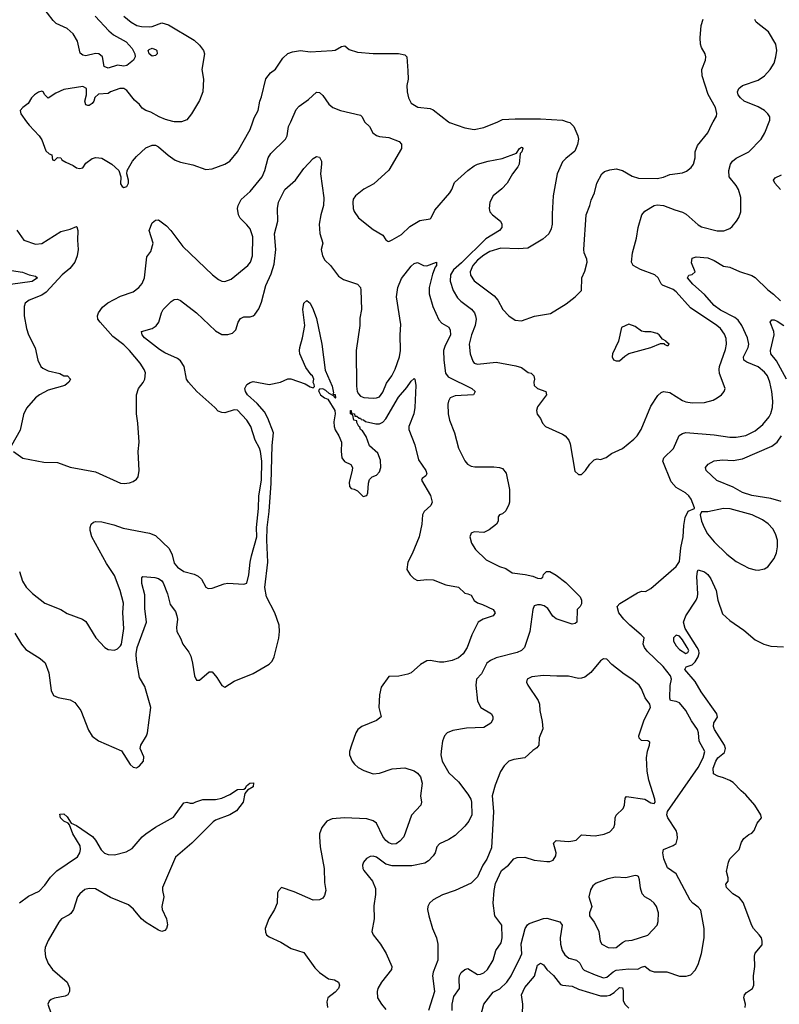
# Model space of a CAD drawing. Header units: inches. Extents: x 2001573 to 2220545, y 644482 to 846830.
# Tile 394 of 656: x 2073170 to 2077983, y 774410 to 780646. Entities that reach past the tile are written whole.
import ezdxf

# ---------------------------------------------------------------- set-up
doc = ezdxf.new("R2010")
doc.units = ezdxf.units.IN
doc.header["$MEASUREMENT"] = 0
doc.layers.add('C0777', color=7, linetype='Continuous')
doc.layers.add('C0778', color=7, linetype='Continuous')

msp = doc.modelspace()

# ---------------------------------------------------------------- linework, layer by layer
at = {"layer": 'C0777', "color": 5}
for points, elevation in [([(2073131.3, 777910), (2073190, 777868), (2073323.6, 777843.6), (2073410, 777841.6), (2073490, 777812.4), (2073650, 777782.3), (2073810, 777710.4), (2073831.6, 777708.4), (2073866.8, 777713.2), (2073890, 777720.7), (2073910, 777734.8), (2073920.9, 777750), (2073927.3, 777790), (2073920.5, 777910), (2073926.6, 777970), (2073919.7, 778090), (2073910.9, 778150), (2073909.7, 778270), (2073923.6, 778310), (2073952.1, 778347.9), (2073962.4, 778370), (2073967.8, 778410), (2073959.7, 778430), (2073932.6, 778470), (2073866, 778550), (2073830, 778586), (2073759.4, 778639.4), (2073680.4, 778730), (2073665.7, 778750), (2073663.1, 778770), (2073669.8, 778790), (2073695.2, 778824.8), (2073727.9, 778852.1), (2073810, 778894.5), (2073890, 778922), (2073925.1, 778950), (2073945.5, 778974.5), (2073960.4, 779010), (2073975.5, 779144.5), (2074001.5, 779178.5), (2074015.1, 779230), (2073990.9, 779310), (2074010, 779359.3), (2074030, 779376.3), (2074050, 779378.8), (2074100, 779340), (2074128.5, 779310), (2074204.9, 779210), (2074392.7, 779030), (2074430, 779000.3), (2074450, 778990.4), (2074470, 778988.5), (2074510, 779002.4), (2074616.2, 779090), (2074632.8, 779110), (2074645.4, 779150), (2074646.4, 779270), (2074630, 779320.7), (2074610, 779347.6), (2074567.9, 779387.9), (2074555.8, 779410), (2074549.7, 779450), (2074554, 779470), (2074572.9, 779507.1), (2074630, 779557.4), (2074706.6, 779650), (2074723.2, 779690), (2074744.4, 779770), (2074760.5, 779799.5), (2074853.7, 779890), (2074865.1, 779910), (2074874.2, 779970), (2074887.8, 780000)], 460), ([(2073214.2, 780000), (2073230, 779978), (2073294, 779910), (2073310, 779884), (2073336.3, 779816.3), (2073356, 779796), (2073374, 779790), (2073378, 779758), (2073390, 779754), (2073410, 779774), (2073430, 779772), (2073438, 779758), (2073463, 779743), (2073510, 779721.6), (2073530, 779706.7), (2073550, 779703.1), (2073570, 779708.4), (2073590, 779736.4), (2073630, 779766.7), (2073652.1, 779772.1), (2073690, 779768.4), (2073754.8, 779730), (2073798.8, 779690), (2073810.9, 779650.9), (2073810, 779606), (2073819.1, 779590), (2073830, 779583.1), (2073850, 779588.7), (2073860.5, 779610), (2073860.5, 779630), (2073848.7, 779670), (2073851.8, 779690), (2073885.4, 779750), (2073910, 779778.9), (2073970, 779834), (2074009.7, 779850.3), (2074030, 779850.4), (2074050, 779841.6), (2074110, 779788.2), (2074156.2, 779756.2), (2074190, 779743.1), (2074267.3, 779727.3), (2074350, 779698), (2074390, 779701.6), (2074470, 779731.8), (2074500.7, 779750), (2074551.2, 779810), (2074629.8, 779950.2), (2074646.5, 780000)], 480), ([(2074195.3, 780000), (2074190, 779998.2), (2074149.9, 780000)], 480), ([(2075354.8, 780000), (2075356.5, 779996.5), (2075387.3, 779970), (2075407.3, 779930), (2075430, 779913), (2075450, 779906.7), (2075510, 779900.5), (2075574, 779874), (2075590, 779858), (2075590.3, 779830), (2075510, 779693), (2075413.9, 779606.1), (2075350, 779571.7), (2075298, 779530), (2075284, 779510), (2075280.9, 779490), (2075283.7, 779450), (2075290, 779431), (2075317.6, 779390), (2075410, 779318), (2075470, 779281), (2075490, 779252), (2075503.6, 779243.6), (2075510, 779242), (2075530, 779250.8), (2075590, 779285.5), (2075643, 779337), (2075706.3, 779373.7), (2075770, 779385.1), (2075776.8, 779390), (2075799.9, 779440.1), (2075895.4, 779550), (2075908.1, 779570), (2075925.3, 779614.7), (2076010, 779691.1), (2076050, 779720.8), (2076070, 779731.3), (2076139, 779750), (2076227.5, 779767.5), (2076318.9, 779801.1), (2076337.2, 779830), (2076350, 779839.1), (2076355.6, 779835.6), (2076359.1, 779830), (2076352.7, 779810), (2076342, 779798), (2076335.2, 779730), (2076326.1, 779713.9), (2076291.6, 779670), (2076259.5, 779610), (2076225.1, 779574.9), (2076170.3, 779530), (2076148, 779490), (2076144, 779450), (2076149, 779430), (2076165.3, 779410), (2076216.4, 779370), (2076225.7, 779350), (2076224.6, 779330), (2076210.3, 779310), (2076122.6, 779257.4), (2075970, 779106.5), (2075918.6, 779061.4), (2075899.2, 779030), (2075898, 778990), (2075916, 778930), (2075944.8, 778884.8), (2075964.2, 778864.2), (2076033.2, 778813.2), (2076050.9, 778790), (2076058.3, 778770), (2076062, 778750), (2076057.1, 778710), (2076033.2, 778650), (2076018.3, 778590), (2076024.6, 778530), (2076042.2, 778482.2), (2076050.3, 778470.3), (2076070, 778463.1), (2076190, 778477.1), (2076314.2, 778454.2), (2076350, 778442.4), (2076392.1, 778412.1), (2076410, 778407.3), (2076427.3, 778390), (2076432, 778370), (2076426.8, 778350), (2076430.6, 778330), (2076450.3, 778310.3), (2076502.8, 778290), (2076507.3, 778270), (2076450, 778193.2), (2076444.4, 778170), (2076448.5, 778148.5), (2076470, 778121), (2076483, 778090), (2076502, 778070), (2076610, 778021.6), (2076627.3, 778010), (2076650, 777982.8), (2076658.9, 777958.9), (2076687.4, 777787.4), (2076710, 777764.7), (2076730, 777764.7), (2076755.3, 777790), (2076782, 777830), (2076810, 777858), (2076830, 777864.7), (2076850, 777861), (2076886.3, 777873.7), (2076920.7, 777899.3), (2076989.6, 777930.4), (2077062, 777990), (2077082, 778010), (2077107.6, 778050), (2077170, 778198.4), (2077213.9, 778266.1), (2077235.1, 778284.9), (2077250, 778291.3), (2077290, 778285.2), (2077370, 778235), (2077390, 778225.8), (2077430, 778218.4), (2077510, 778221.5), (2077563.3, 778236.7), (2077589.3, 778250), (2077616, 778270), (2077633.2, 778290), (2077639.3, 778310), (2077604.6, 778404.6), (2077601.2, 778430), (2077604.1, 778450), (2077642.5, 778557.5), (2077649.3, 778590), (2077646.3, 778626.3), (2077634.8, 778654.8), (2077610.7, 778690), (2077586.5, 778710), (2077420.3, 778820.3), (2077330, 778921.9), (2077310, 778936.5), (2077243.6, 778963.6), (2077233.6, 778973.6), (2077215.8, 779010), (2077194.3, 779030), (2077104, 779064), (2077057.2, 779090), (2077047, 779110), (2077052.8, 779170), (2077078.4, 779261.6), (2077089.7, 779330), (2077111.5, 779410), (2077130, 779434), (2077190.9, 779469.1), (2077210, 779473.4), (2077250, 779469.2), (2077320.6, 779440.6), (2077370, 779426.2), (2077393.9, 779413.9), (2077470, 779347.1), (2077490, 779334.7), (2077590, 779309.2), (2077630.9, 779309.1), (2077670, 779323.8), (2077684.7, 779335.3), (2077712, 779370), (2077726.9, 779393.1), (2077738.9, 779430), (2077738.9, 779518.9), (2077725.1, 779570), (2077710, 779596), (2077666.3, 779650), (2077664, 779690), (2077674, 779730), (2077686.6, 779750), (2077710.7, 779769.3), (2077790.9, 779809.1), (2077867.6, 779890), (2077891.6, 779930), (2077918.2, 780000)], 460), ([(2075886.3, 780000), (2075894, 779994), (2075990, 779961.5), (2076050, 779950.3), (2076110, 779962.3), (2076199.1, 780000)], 480), ([(2076639.3, 780000), (2076655.2, 779995.2), (2076680.9, 779970), (2076707.2, 779910), (2076710.3, 779890), (2076704.5, 779855.5), (2076686.7, 779813.3), (2076630, 779767.8), (2076610, 779745.1), (2076576.5, 779670), (2076550.3, 779530), (2076543.1, 779416.9), (2076544.4, 779350), (2076538, 779322), (2076522, 779290), (2076485.1, 779254.9), (2076390, 779198.7), (2076330, 779194.3), (2076218.3, 779198.3), (2076150, 779177), (2076110, 779154.6), (2076070, 779123.4), (2076042, 779090), (2076025.1, 779050), (2076027.3, 779027.3), (2076050, 778992.3), (2076177.4, 778897.4), (2076199.6, 778870), (2076230.5, 778810), (2076270, 778770.5), (2076310, 778743.8), (2076350, 778737.6), (2076432.9, 778767.1), (2076534.3, 778785.7), (2076633.1, 778846.9), (2076689, 778890), (2076729.1, 778930.9), (2076731.2, 779010), (2076750, 779053.4), (2076764.8, 779110), (2076764.2, 779130), (2076747.3, 779170), (2076745.6, 779190), (2076759.5, 779410), (2076782.7, 779470), (2076790, 779502), (2076812.7, 779550), (2076826.6, 779610), (2076859.3, 779670), (2076876.2, 779683.8), (2076910, 779694.9), (2076950, 779701.3), (2076990, 779690.3), (2077050, 779655.5), (2077090, 779641.2), (2077210, 779639.1), (2077250, 779649.1), (2077290, 779666.3), (2077370, 779676.1), (2077394.3, 779685.7), (2077424.7, 779710), (2077438.5, 779730), (2077450.8, 779770), (2077451, 779810), (2077465.4, 779850), (2077530.7, 779929.3), (2077555.5, 779984.5), (2077564.7, 780000)], 480), ([(2073170, 777150.8), (2073188.9, 777090), (2073211.8, 777051.8), (2073251.5, 777011.5), (2073330, 776950.3), (2073430, 776910.3), (2073470, 776884.9), (2073568.5, 776848.5), (2073590, 776833.4), (2073653.4, 776730), (2073710.4, 776670.4), (2073730, 776657.3), (2073770, 776653), (2073790, 776661.6), (2073810, 776679.3), (2073815.1, 776690), (2073830.8, 776790), (2073824, 776890), (2073826.9, 776950), (2073807.4, 777030), (2073770, 777125.6), (2073721.1, 777201.1), (2073628, 777370), (2073617.8, 777410), (2073617.6, 777430), (2073623.5, 777450), (2073637.3, 777462.7), (2073652.3, 777467.7), (2073690, 777464.7), (2073767.5, 777447.5), (2073825.3, 777425.3), (2073992.9, 777392.9), (2074030, 777378.3), (2074116.7, 777296.7), (2074136.7, 777256.7), (2074150, 777204), (2074170, 777177.5), (2074210, 777151.1), (2074274.7, 777134.7), (2074301.7, 777121.7), (2074321.5, 777101.5), (2074350, 777050.8), (2074364.1, 777044.1), (2074390, 777044.9), (2074466.8, 777073.2), (2074490, 777077.3), (2074590, 777070.8), (2074610, 777078), (2074622.4, 777130), (2074629.7, 777210), (2074638.2, 777250), (2074673.2, 777370), (2074671.6, 777430), (2074683, 777550), (2074685.2, 777630), (2074703.2, 777730), (2074703.6, 777850), (2074695.9, 777910), (2074690, 777931.1), (2074662.7, 777982.7), (2074634.8, 778070), (2074609.8, 778110), (2074550, 778173.3), (2074530, 778175.4), (2074470, 778156.5), (2074450, 778157.2), (2074426.9, 778166.9), (2074407.4, 778190), (2074291.9, 778290), (2074239, 778350), (2074226.4, 778370), (2074211.3, 778450), (2074190, 778484.2), (2074170, 778499), (2074090, 778535.4), (2074056.8, 778556.8), (2073961.2, 778630), (2073945.6, 778650), (2073941.6, 778670), (2074009.8, 778690.2), (2074034, 778706), (2074051.1, 778730), (2074068.3, 778790), (2074078.7, 778810), (2074130, 778862), (2074150, 778874), (2074170, 778875.5), (2074190, 778868.4), (2074290, 778789.2), (2074410, 778674.9), (2074450, 778652.4), (2074488.7, 778651.3), (2074519, 778661), (2074539.1, 778680.9), (2074555.1, 778730), (2074570, 778754), (2074590, 778764.4), (2074630, 778764.9), (2074649.8, 778770.2), (2074660.9, 778779.1), (2074684.6, 778815.4), (2074702.7, 778857.3), (2074730, 778961.6), (2074763.4, 779036.6), (2074782.3, 779097.7), (2074792.7, 779190), (2074785.7, 779290), (2074805.1, 779370), (2074804.4, 779450), (2074810, 779490.8), (2074850, 779570.4), (2074917.6, 779630), (2074970, 779703.1), (2075030, 779766.4), (2075050, 779779.5), (2075070, 779774.4), (2075081.5, 779750), (2075083.2, 779730), (2075076.1, 779670), (2075097.3, 779517.3), (2075095, 779470), (2075078.3, 779410), (2075068.6, 779350), (2075072.4, 779292.4), (2075090.4, 779230), (2075080.6, 779190), (2075087.8, 779150), (2075103.5, 779123.5), (2075138.6, 779090), (2075190, 779022.2), (2075221.2, 779001.2), (2075310.6, 778970.6), (2075329.1, 778950), (2075332.5, 778932.5), (2075335.5, 778810), (2075324.4, 778755.6), (2075325, 778710), (2075302.6, 778550), (2075304.2, 778324.2), (2075309.3, 778290), (2075316, 778276), (2075330, 778261.8), (2075350, 778253.6), (2075410, 778249.2), (2075430, 778250.2), (2075450, 778258), (2075470, 778287), (2075495.2, 778344.8), (2075529, 778390), (2075550, 778432.4), (2075577, 778510), (2075583.9, 778550), (2075580.9, 778650), (2075584.7, 778715.3), (2075557.1, 778890), (2075565.6, 778950), (2075590, 779007.6), (2075650, 779084.9), (2075670, 779102.3), (2075690, 779108.9), (2075728.1, 779088.1), (2075750, 779087.2), (2075810.3, 779110.3), (2075811.7, 779090), (2075802.2, 779077.8), (2075786, 779034), (2075764.8, 778950), (2075764.7, 778910), (2075786.8, 778830), (2075824.9, 778744.9), (2075844.1, 778724.1), (2075890, 778698.9), (2075898.7, 778678.7), (2075899, 778650), (2075863.7, 778576.3), (2075856.1, 778550), (2075856.8, 778490), (2075867.7, 778407.7), (2075884.2, 778384.2), (2076034, 778310), (2076055.3, 778290), (2076046, 778270), (2075930, 778264.1), (2075898.6, 778250), (2075886.2, 778230), (2075883, 778210), (2075885.2, 778150), (2075893, 778110), (2075924.6, 778030), (2075951.3, 777931.3), (2075991.6, 777851.6), (2076008, 777830), (2076030, 777818.4), (2076053.5, 777813.5), (2076173.5, 777813.5), (2076210, 777810.3), (2076230, 777803.1), (2076253.3, 777773.3), (2076273.5, 777670), (2076273.7, 777590), (2076270, 777575.3), (2076250, 777535.3), (2076230, 777515.3), (2076211, 777509), (2076202.8, 777497.2), (2076201, 777470), (2076191, 777450), (2076145.5, 777414.5), (2076110, 777398), (2076050, 777401.6), (2076030, 777394.5), (2076022.4, 777370), (2076033, 777330), (2076057.3, 777290), (2076125.5, 777225.5), (2076210, 777181.8), (2076250.2, 777170.2), (2076290, 777142.9), (2076372.6, 777132.6), (2076421.2, 777121.2), (2076451.7, 777108.3), (2076472.7, 777107.3), (2076484, 777116), (2076490, 777132), (2076508, 777150), (2076530, 777150.4), (2076570, 777128), (2076630, 777080.3), (2076720.7, 776990), (2076730.8, 776970), (2076730, 776946), (2076722, 776930), (2076702, 776910), (2076701, 776830), (2076690, 776821.2), (2076670, 776817), (2076570, 776851.8), (2076548.5, 776868.5), (2076517, 776917), (2076493.9, 776933.9), (2076470, 776940.3), (2076450, 776939.8), (2076430, 776933), (2076422.3, 776910), (2076403.2, 776770), (2076369.2, 776670), (2076349, 776650), (2076322.7, 776637.3), (2076190, 776604.5), (2076152.2, 776587.8), (2076130.2, 776569.8), (2076096.2, 776503.8), (2076065.3, 776470), (2076059.5, 776430), (2076070.4, 776330), (2076092.4, 776290), (2076158.7, 776250), (2076168.8, 776230), (2076167, 776213), (2076155.5, 776190), (2076110, 776163.9), (2076000.6, 776159.4), (2075915.3, 776144.7), (2075879.3, 776130), (2075862.4, 776110), (2075850, 776075.3), (2075842, 776030), (2075839.5, 775990), (2075847.2, 775950), (2075890, 775876.4), (2075950, 775819), (2076010, 775741.5), (2076028.4, 775710), (2076033.6, 775690), (2076033.9, 775610), (2076015, 775570), (2075990, 775537.7), (2075930, 775478.3), (2075890, 775452.6), (2075830, 775425.6), (2075813.8, 775406.2), (2075802.3, 775370), (2075790, 775349.6), (2075761.2, 775318.8), (2075736.7, 775303.3), (2075654.2, 775285.8), (2075530, 775286), (2075490, 775298.2), (2075430, 775340.8), (2075410, 775347.7), (2075390, 775346.6), (2075366.7, 775333.3), (2075349.1, 775310), (2075343.2, 775290), (2075344, 775270), (2075350, 775256.3), (2075406, 775190), (2075424.1, 775144.1), (2075424.4, 775104.4), (2075413, 775033), (2075415.3, 774950), (2075401.6, 774870), (2075408.9, 774848.9), (2075455.5, 774790), (2075491.6, 774731.6), (2075528.4, 774650), (2075526, 774630), (2075462.6, 774550), (2075438.7, 774510), (2075434.9, 774490), (2075438, 774450), (2075462, 774410), (2075490, 774376.5)], 440), ([(2077991, 779570), (2077953.7, 779610), (2077945.8, 779630), (2077956.6, 779643.4), (2077996.3, 779663.7)], 440), ([(2073152.1, 779312.1), (2073196, 779250), (2073270, 779224.2), (2073310, 779228.2), (2073430, 779304.7), (2073490, 779318.7), (2073530, 779335.5), (2073533.1, 779333.1), (2073539.6, 779310), (2073535.9, 779250), (2073540.7, 779190), (2073535.2, 779150), (2073519.2, 779110), (2073487.1, 779070), (2073439.7, 779030), (2073338.8, 778921.2), (2073310, 778902), (2073230.4, 778870), (2073205.3, 778850), (2073198, 778830), (2073199.5, 778770), (2073214, 778690), (2073226.7, 778650), (2073267.5, 778567.5), (2073286, 778490), (2073304.9, 778450), (2073317.8, 778437.8), (2073350, 778421.1), (2073424, 778404), (2073450, 778391), (2073474, 778390), (2073491.3, 778370), (2073482, 778350), (2073456, 778330), (2073350, 778298.7), (2073294.9, 778270), (2073270.4, 778250), (2073213.9, 778186.1), (2073195.4, 778144.6), (2073173.3, 778046.7), (2073118, 777950)], 460), ([(2076080.2, 774290), (2076110.8, 774410), (2076170, 774487.4), (2076212.1, 774507.9), (2076257.2, 774550), (2076283.4, 774590), (2076344.2, 774710), (2076351.4, 774730), (2076346.7, 774793.3), (2076372.2, 774890), (2076386.9, 774913.1), (2076397.9, 774922.1), (2076490, 774953.2), (2076510, 774954.9), (2076591.5, 774931.5), (2076608.3, 774910), (2076594, 774830), (2076597.1, 774790), (2076608.1, 774750), (2076623.2, 774723.2), (2076650, 774702.5), (2076697.4, 774690), (2076718.6, 774670), (2076736.2, 774636.2), (2076746.4, 774626.4), (2076815.7, 774595.7), (2076870, 774578.3), (2076890, 774582), (2076930, 774615.8), (2076950, 774625.1), (2077030, 774635.3), (2077087.1, 774632.9), (2077110, 774645.5), (2077130, 774650.3), (2077164.3, 774624.3), (2077190, 774615.9), (2077270, 774614.6), (2077350, 774588.2), (2077392.3, 774587.7), (2077422.7, 774597.3), (2077450, 774626.8), (2077470, 774661), (2077490, 774731), (2077506, 774830), (2077506.6, 774890), (2077485.8, 775005.8), (2077470, 775025.7), (2077435.1, 775050), (2077418.3, 775070), (2077330, 775235.7), (2077275, 775275), (2077252.4, 775330), (2077244.5, 775370), (2077250, 775390.5), (2077310, 775414.9), (2077330, 775428.4), (2077338.9, 775461.1), (2077336.5, 775490), (2077329.2, 775510), (2077277.1, 775590), (2077271, 775610), (2077275.3, 775630), (2077468.6, 775910), (2077500.7, 775970), (2077511.2, 776010), (2077475.5, 776075.5), (2077472.1, 776130), (2077465.4, 776150), (2077425.7, 776205.7), (2077391.1, 776271.1), (2077350, 776319), (2077330, 776327.3), (2077293.3, 776333.3), (2077289.1, 776349.1), (2077291.7, 776428.3), (2077300.5, 776470), (2077294.4, 776490), (2077248.2, 776550), (2077145.6, 776645.6), (2077128.1, 776670), (2077120.2, 776690), (2077125.8, 776730), (2077108.7, 776750), (2077035.5, 776810), (2076997.6, 776850), (2076966.9, 776890), (2076956, 776930), (2076971.9, 776948.1), (2077084.1, 777015.9), (2077110, 777027.3), (2077134.8, 777025.2), (2077170, 777042.8), (2077330, 777183), (2077350, 777213.4), (2077359.7, 777300.3), (2077374.1, 777370), (2077377.4, 777442.6), (2077386.6, 777493.4), (2077406, 777534), (2077446, 777550), (2077446, 777554), (2077425.2, 777610), (2077409.4, 777630), (2077389.3, 777650), (2077330, 777684), (2077298.2, 777718.2), (2077244.5, 777850), (2077251, 777870), (2077312.3, 777930), (2077348.7, 778011.3), (2077370, 778026), (2077390, 778031.3), (2077570, 778016.3), (2077670, 778002.5), (2077710, 778002), (2077770, 778013), (2077830, 778042), (2077878.1, 778081.9), (2077917.8, 778130), (2077930, 778152.7), (2077940.6, 778190), (2077942, 778230), (2077936.3, 778290), (2077923.4, 778350), (2077907.9, 778390), (2077890, 778414.1), (2077850, 778446.7), (2077777.1, 778477.1), (2077758.2, 778490), (2077755.9, 778510), (2077784.7, 778570), (2077789.2, 778590), (2077782.5, 778630), (2077745.9, 778710), (2077722, 778742), (2077700.6, 778760.6), (2077610, 778805.7), (2077570, 778835), (2077510, 778904.5), (2077436, 778970), (2077402.4, 779010), (2077410, 779026.8), (2077430, 779033), (2077449.4, 779050), (2077426.4, 779106.4), (2077430, 779136.3), (2077455.4, 779144.6), (2077530, 779136.9), (2077570, 779120.7), (2077630, 779084.9), (2077670, 779077.7), (2077731.1, 779051.1), (2077810, 779026.7), (2077830, 779013.5), (2077910, 778935.2), (2077947.2, 778907.2), (2077990, 778865.8)], 440), ([(2073090, 779060.7), (2073187.5, 779047.5), (2073230, 779028.9), (2073270, 779022.4), (2073282.4, 779010), (2073250, 778988.1), (2073112.3, 778967.7)], 440), ([(2073139.9, 776759.9), (2073182.6, 776690), (2073210, 776656), (2073300.8, 776600.8), (2073331.5, 776571.5), (2073354.7, 776510), (2073370, 776398), (2073385.4, 776365.4), (2073413.6, 776353.6), (2073490, 776338.4), (2073520.6, 776320.6), (2073558.4, 776270), (2073606.4, 776146.4), (2073630, 776108), (2073670, 776079.3), (2073814.5, 776014.5), (2073870, 775927.7), (2073890, 775910.6), (2073910, 775908.2), (2073930, 775919.3), (2073954, 775950), (2073956.8, 775976.8), (2073934.3, 776030), (2073937.4, 776050), (2073974.5, 776110), (2073979.7, 776130), (2074001.4, 776290), (2073962.4, 776422.4), (2073930, 776479.6), (2073909.5, 776589.5), (2073908.7, 776630), (2073915.4, 776670), (2073973.9, 776830), (2073962.5, 776917.5), (2073963.7, 777003.7), (2073945.1, 777074.9), (2073945.1, 777110), (2073950, 777118.8), (2074027.5, 777112.5), (2074050, 777106.7), (2074070, 777092.2), (2074078.3, 777078.3), (2074106.7, 777010), (2074122.9, 776942.9), (2074156.7, 776896.7), (2074166.7, 776870), (2074170.3, 776850), (2074164.5, 776795.5), (2074166.9, 776770), (2074189.3, 776729.3), (2074204, 776690), (2074241, 776641), (2074255, 776615), (2074266, 776570), (2074277, 776490), (2074290, 776463), (2074310, 776463.1), (2074370, 776516), (2074390, 776514.9), (2074419.1, 776479.1), (2074450, 776428.5), (2074470, 776417.6), (2074530, 776456.5), (2074650, 776504.7), (2074750, 776563.1), (2074770, 776583), (2074783.1, 776610), (2074811.6, 776728.4), (2074816, 776770), (2074814.4, 776810), (2074787.3, 776890), (2074734.1, 776990), (2074723.6, 777050), (2074742.4, 777210), (2074736.2, 777350), (2074737.6, 777430), (2074751.3, 777531.3), (2074763.1, 777710), (2074769.9, 777949.9), (2074778.4, 778030), (2074742, 778122), (2074721.3, 778161.3), (2074675, 778215), (2074614.5, 778270), (2074601.2, 778290), (2074597.2, 778310), (2074610, 778336), (2074630, 778349), (2074650, 778353.8), (2074750, 778335.8), (2074822, 778350), (2074870, 778370.4), (2074887.8, 778372.2), (2074979.2, 778339.2), (2075010, 778320.7), (2075030, 778314), (2075038, 778322), (2075036.4, 778336.4), (2075029, 778349), (2075034, 778370), (2075025.2, 778390), (2075016.3, 778396.3), (2074983.8, 778443.8), (2074945.7, 778530), (2074942.3, 778550), (2074944.2, 778570), (2074962.6, 778630), (2074976.8, 778710), (2074965.1, 778810), (2074970, 778851.3), (2074990, 778866.8), (2075010, 778850.7), (2075030, 778810.7), (2075050, 778754), (2075084.6, 778590), (2075106.2, 778426.2), (2075150, 778324.7), (2075158, 778282), (2075154, 778274), (2075170, 778271.3), (2075171.1, 778251.1), (2075174, 778250), (2075166, 778250), (2075162, 778262), (2075130, 778278), (2075110, 778298), (2075090, 778308), (2075070, 778306), (2075063.6, 778296.4), (2075064.7, 778290), (2075076, 778270), (2075101, 778250), (2075122, 778242), (2075166.7, 778170), (2075168.9, 778150), (2075160.8, 778099.2), (2075161.8, 778070), (2075168.3, 778048.3), (2075192.6, 778010), (2075208.7, 777970), (2075206.4, 777910), (2075210.4, 777870), (2075227.7, 777847.7), (2075268.6, 777828.6), (2075278.4, 777810), (2075277, 777790), (2075256.7, 777716.7), (2075260.5, 777690), (2075270, 777677.3), (2075290, 777673), (2075310, 777662), (2075345.9, 777625.9), (2075370, 777633), (2075376.8, 777650), (2075379.8, 777710), (2075385.8, 777734.2), (2075403.7, 777750), (2075430, 777762), (2075450, 777782.3), (2075458.9, 777810), (2075455.9, 777855.9), (2075440.1, 777900.1), (2075387.4, 777947.4), (2075366, 778006), (2075341.2, 778041.2), (2075329.3, 778050), (2075325.2, 778065.2), (2075318, 778070), (2075306, 778094), (2075306, 778106), (2075288, 778110), (2075282, 778142), (2075266, 778150), (2075266, 778170), (2075271.3, 778170), (2075272.7, 778152.7), (2075292, 778150), (2075294, 778134), (2075306, 778134), (2075322, 778122), (2075330, 778122), (2075333.7, 778113.7), (2075349.1, 778110.9), (2075360.4, 778100.4), (2075426.4, 778086.4), (2075450, 778086), (2075470, 778096.1), (2075490, 778118), (2075570, 778255.6), (2075624, 778316), (2075650, 778357.1), (2075670, 778373), (2075674, 778370), (2075679.6, 778330), (2075674.6, 778190), (2075667, 778150), (2075635.3, 778070), (2075635.8, 778050), (2075673.5, 777953.5), (2075697.3, 777857.3), (2075742.8, 777790), (2075750.8, 777770), (2075743.6, 777756.4), (2075719.6, 777740.4), (2075716, 777730), (2075772.4, 777632.4), (2075783.1, 777590), (2075774.9, 777570), (2075733, 777530), (2075722.4, 777510), (2075717.3, 777450), (2075700.3, 777370), (2075656.4, 777263.6), (2075628.7, 777210), (2075623.4, 777163.4), (2075644, 777130), (2075667.3, 777107.3), (2075690, 777094.9), (2075750, 777101.1), (2075790, 777098.4), (2075870, 777066.3), (2075950, 777051.8), (2075990, 777013), (2076010, 777010.3), (2076030, 777000.4), (2076050, 776966.4), (2076070, 776953), (2076102.8, 776942.8), (2076170, 776910.3), (2076183.8, 776890), (2076170, 776869.7), (2076106.8, 776850), (2076074.8, 776830), (2076035.3, 776750), (2076004.9, 776670), (2075979.1, 776630), (2075950, 776603.5), (2075910, 776586.2), (2075856.9, 776576.9), (2075830, 776576.3), (2075770, 776586.9), (2075750, 776585.1), (2075710, 776562.6), (2075650.4, 776510), (2075630, 776500.4), (2075572.6, 776487.4), (2075510, 776486.6), (2075461.4, 776418.6), (2075449.1, 776370), (2075446.4, 776290), (2075460.3, 776230), (2075430, 776206.2), (2075337.7, 776170), (2075312.7, 776150), (2075300.2, 776130), (2075271.5, 776050), (2075260.3, 776010), (2075260.3, 775990), (2075276.9, 775950), (2075291.8, 775930), (2075315.8, 775910), (2075350.4, 775890), (2075410.7, 775869.3), (2075450, 775873.2), (2075530, 775900.6), (2075610, 775908), (2075670, 775888.9), (2075690, 775874.6), (2075710.2, 775850), (2075719.5, 775810), (2075710.4, 775730), (2075717, 775690), (2075712, 775670), (2075652.5, 775607.5), (2075603.1, 775470), (2075578, 775442), (2075554.7, 775425.3), (2075530, 775424.1), (2075510, 775432.5), (2075490, 775448.2), (2075470, 775473.5), (2075430, 775556.8), (2075410, 775572.2), (2075370, 775585.2), (2075229.1, 775590.9), (2075150, 775585.1), (2075115.5, 775570), (2075084.2, 775530), (2075070.3, 775490), (2075068.8, 775470), (2075073.7, 775406.3), (2075098.6, 775270), (2075101.8, 775181.8), (2075108.9, 775130), (2075102, 775098), (2075090, 775082.9), (2075070, 775071.5), (2075030, 775069.7), (2074910, 775122), (2074830, 775148.7), (2074810, 775128.7), (2074804.1, 775115.9), (2074802.4, 775050), (2074785.3, 775010), (2074748.7, 774950), (2074726.4, 774890), (2074727.1, 774867.1), (2074734.9, 774850), (2074750, 774837.6), (2074824.2, 774804.2), (2074890, 774764), (2074970, 774737.1), (2075039.9, 774639.9), (2075070, 774610.5), (2075126, 774570), (2075164.8, 774564.8), (2075190.2, 774550.2), (2075196, 774530), (2075190, 774509.6), (2075170, 774486.3), (2075122.4, 774450), (2075115.3, 774424.7), (2075119.6, 774390)], 420), ([(2078028.7, 778370), (2077964.6, 778484.6), (2077928.9, 778530), (2077927, 778550), (2077949.6, 778650), (2077947.8, 778670), (2077925.6, 778730), (2077935.5, 778744.5), (2077950, 778744.9), (2077970, 778736.5), (2078011.4, 778710)], 420), ([(2077995.2, 777595.2), (2077930, 777613.6), (2077810, 777631.5), (2077750, 777651.6), (2077690, 777684.9), (2077587.9, 777727.9), (2077519.6, 777790), (2077516.2, 777810), (2077531.8, 777830), (2077570, 777852.6), (2077622.2, 777857.8), (2077690, 777853), (2077750, 777864.8), (2077934.7, 777945.3), (2077970, 777971), (2077997.3, 778010)], 420), ([(2077767.3, 774390), (2077769.6, 774410), (2077758.7, 774450), (2077761.6, 774470), (2077774.8, 774485.2), (2077812.7, 774510), (2077822, 774530), (2077818.9, 774590), (2077828.6, 774650), (2077825.1, 774714.9), (2077830, 774733), (2077874, 774786), (2077875.4, 774810), (2077869.7, 774830), (2077856.4, 774850), (2077819.1, 774890), (2077809, 774909), (2077754.6, 775054.6), (2077730, 775084.7), (2077689.6, 775110), (2077649.4, 775150), (2077644, 775170), (2077659, 775190), (2077659.3, 775210), (2077649.4, 775250), (2077660.7, 775310), (2077669.6, 775330), (2077729.6, 775390), (2077743.7, 775436.3), (2077759.3, 775460.7), (2077790, 775486), (2077810, 775494), (2077823.7, 775510), (2077842.7, 775557.3), (2077869.2, 775590), (2077866.6, 775610), (2077828.4, 775670), (2077770, 775736.9), (2077740.8, 775760.8), (2077690, 775815.4), (2077670, 775828.2), (2077630, 775845.1), (2077594.2, 775854.2), (2077566, 775870), (2077564.9, 775904.9), (2077581.8, 775950), (2077593.3, 775970), (2077635, 776005), (2077641.2, 776030), (2077635.8, 776050), (2077571.5, 776150), (2077565.3, 776170), (2077567.8, 776192.2), (2077590.7, 776229.3), (2077587.8, 776250), (2077488.6, 776388.6), (2077450, 776454), (2077383.9, 776530), (2077392.1, 776547.9), (2077430, 776559.6), (2077450, 776578.1), (2077468.9, 776610), (2077474.5, 776634.5), (2077473.3, 776650), (2077463.5, 776670), (2077387.1, 776790), (2077376.2, 776830), (2077390.3, 776870), (2077457.1, 776970), (2077464.5, 776990), (2077467.1, 777010), (2077461.3, 777118.7), (2077464, 777150), (2077470, 777162), (2077510, 777148.9), (2077530, 777132.2), (2077550, 777103.7), (2077582, 777030), (2077593.7, 776970), (2077623.5, 776883.5), (2077670, 776839.6), (2077759, 776779), (2077830, 776717.6), (2077884, 776690), (2077930, 776678.7), (2078010, 776673.7)], 420), ([(2075909.7, 774370), (2075910.8, 774410.8), (2075920.8, 774459.2), (2075956.4, 774510), (2075955.1, 774570), (2075957.6, 774590), (2075968.2, 774611.8), (2075990, 774630.4), (2076010, 774636.4), (2076070, 774599), (2076090, 774600.7), (2076110, 774609.4), (2076133.6, 774630), (2076169.2, 774690), (2076187.5, 774750), (2076220.7, 774799.3), (2076227.4, 774830), (2076225.3, 774910), (2076179.8, 774970), (2076170.8, 775050.8), (2076175.8, 775130), (2076184.8, 775175.2), (2076223.3, 775256.7), (2076267, 775290), (2076302, 775330), (2076321.4, 775338.6), (2076370, 775341.7), (2076430, 775323), (2076510, 775314), (2076530, 775313.7), (2076550, 775321.6), (2076567.8, 775350), (2076569.6, 775370), (2076551.8, 775430), (2076570, 775448.2), (2076650, 775441.5), (2076675.8, 775444.2), (2076695.3, 775450), (2076730, 775482.8), (2076815.9, 775475.9), (2076873.2, 775486.8), (2076910, 775501.3), (2076934.7, 775530), (2076940.5, 775550), (2076943, 775590), (2076950, 775607), (2076994.8, 775650), (2077003.1, 775670), (2077005.6, 775714.4), (2077014.8, 775725.2), (2077130, 775709.1), (2077170, 775686.3), (2077190, 775681.6), (2077195.8, 775690), (2077195.4, 775710), (2077157, 775830), (2077146.2, 775886.2), (2077140.7, 775970), (2077147.2, 776012.8), (2077161.2, 776050), (2077162, 776070), (2077150, 776079), (2077110, 776080.7), (2077094.7, 776094.7), (2077092.4, 776110), (2077127.7, 776212.3), (2077167.5, 776290), (2077162.1, 776310), (2077132.9, 776350), (2077110, 776407.6), (2077094.8, 776430), (2077048.6, 776470), (2077000.3, 776500.3), (2076922.5, 776562.5), (2076890, 776596), (2076870, 776598), (2076850, 776586), (2076789.3, 776510.7), (2076750, 776481.3), (2076730, 776475.1), (2076710, 776472.8), (2076648.3, 776488.3), (2076572.8, 776487.2), (2076490, 776493.1), (2076415.6, 776484.4), (2076384.9, 776470), (2076382, 776450), (2076388.8, 776430), (2076454.8, 776334.8), (2076463.1, 776310), (2076465.3, 776270), (2076480.5, 776200.5), (2076485.1, 776154.9), (2076462.4, 776097.6), (2076460.3, 776050), (2076446.9, 776033.1), (2076422.3, 776017.7), (2076370.2, 775969.8), (2076300.2, 775959.8), (2076270, 775949.6), (2076239.9, 775920.1), (2076216.5, 775883.5), (2076182, 775798), (2076163.5, 775730), (2076172.9, 775630), (2076159.3, 775400.7), (2076130.2, 775329.8), (2076105.3, 775290), (2076070, 775218), (2076030, 775176.2), (2075930, 775129.7), (2075850, 775102.6), (2075790, 775071.1), (2075766.4, 775050), (2075756.4, 775030), (2075754, 775010), (2075762.6, 774970), (2075785.7, 774890), (2075811.8, 774830), (2075819, 774790), (2075819.5, 774690), (2075790, 774614), (2075786.3, 774590), (2075798.4, 774490), (2075760.7, 774370)], 460), ([(2073168.2, 775051.8), (2073226.4, 775093.6), (2073292.9, 775127.1), (2073330, 775165), (2073365.7, 775214.3), (2073406, 775254), (2073535.7, 775344.3), (2073551.1, 775370), (2073555.5, 775390), (2073553.4, 775413.4), (2073506.3, 775490), (2073486.5, 775546.5), (2073477.5, 775557.5), (2073449.6, 775570), (2073429.6, 775590), (2073425.6, 775614.4), (2073450, 775617.1), (2073470, 775597.3), (2073497.3, 775557.3), (2073530, 775541.3), (2073631.9, 775471.9), (2073651.6, 775450), (2073687.2, 775387.2), (2073707.9, 775367.9), (2073730, 775358), (2073770, 775355.4), (2073843.8, 775376.2), (2073883.2, 775396.8), (2073946.6, 775470), (2073969.8, 775490), (2074030, 775531.2), (2074144.2, 775595.8), (2074210, 775686), (2074230, 775690.8), (2074250, 775682.8), (2074270, 775682.8), (2074287, 775693), (2074330, 775706.8), (2074410, 775707.7), (2074450, 775715.5), (2074500.9, 775739.1), (2074550, 775771), (2074590, 775771.3), (2074600.4, 775779.6), (2074606.8, 775793.2), (2074628.7, 775810), (2074652.4, 775812.4), (2074650, 775786.6), (2074614, 775766), (2074596, 775744), (2074586.8, 775690), (2074544.8, 775635.2), (2074502, 775610), (2074410, 775575.6), (2074395.2, 775564.8), (2074261.4, 775430), (2074157.6, 775342.4), (2074076.1, 775150), (2074074, 775130), (2074084, 775090), (2074070.2, 775030), (2074072.7, 775010), (2074100.2, 774950), (2074107.1, 774912.9), (2074100.3, 774890), (2074090, 774876.9), (2074070, 774871.3), (2074050, 774879.8), (2073968.3, 774930), (2073942.7, 774950), (2073892.1, 775012.1), (2073859.7, 775039.7), (2073745.3, 775085.3), (2073650, 775140.2), (2073610, 775143.9), (2073583.8, 775136.2), (2073551.3, 775110), (2073537.2, 775090), (2073510.2, 775010), (2073494.9, 774985.1), (2073484.6, 774975.4), (2073434.4, 774950), (2073417.4, 774930), (2073350, 774814), (2073332.4, 774770), (2073329.3, 774750), (2073334.5, 774710), (2073350, 774668.8), (2073379.1, 774630), (2073471.1, 774550), (2073486, 774514), (2073484.9, 774490), (2073474.4, 774470), (2073459.2, 774460.8), (2073391.5, 774448.5), (2073370, 774439.7), (2073357.1, 774430), (2073348.7, 774410), (2073370.2, 774350.2)], 380), ([(2076356.8, 774350), (2076357.2, 774410), (2076349.8, 774470), (2076370, 774515.6), (2076431.4, 774588.6), (2076450, 774657.3), (2076470, 774670.5), (2076490, 774659.3), (2076510.3, 774630), (2076552.2, 774592.2), (2076595.8, 774535.8), (2076610.2, 774530.2), (2076670, 774523.8), (2076710, 774506.1), (2076850, 774463), (2076890, 774463), (2076910, 774467.6), (2076936.4, 774483.6), (2076970, 774515.6), (2076990, 774513.7), (2076994.2, 774494.2), (2076993.9, 774433.9), (2077003.8, 774410), (2077030, 774385)], 420)]:
    msp.add_lwpolyline(points, dxfattribs=dict(at, elevation=elevation))
for points, elevation in [([(2077030, 778718), (2076984, 778696), (2076964.9, 778610), (2076926.8, 778530), (2076924.7, 778510), (2076931.6, 778491.6), (2076950, 778484.7), (2076970, 778486), (2077004.5, 778515.5), (2077030, 778530.7), (2077168.7, 778570), (2077230, 778594), (2077254, 778594), (2077254, 778590), (2077270, 778582), (2077278, 778582), (2077286, 778590), (2077266, 778606), (2077266, 778610), (2077242, 778622), (2077222, 778650), (2077210, 778659), (2077170, 778669.2), (2077130, 778669), (2077110, 778674), (2077070, 778702)], 480), ([(2077630.3, 777549.7), (2077529.2, 777529.2), (2077490, 777528), (2077481, 777510), (2077490.7, 777470), (2077506, 777430), (2077528.2, 777390), (2077570, 777338), (2077650, 777260.5), (2077710, 777214.4), (2077790, 777172.7), (2077830, 777160.5), (2077850, 777159.3), (2077890, 777167.7), (2077910, 777180.7), (2077950, 777233.4), (2077965.7, 777270), (2077972.6, 777307.4), (2077971.7, 777350), (2077959.8, 777390), (2077941.7, 777421.7), (2077913, 777453), (2077877.2, 777477.2), (2077811.8, 777510), (2077671.9, 777548.1)], 440), ([(2077330, 776747.9), (2077312.1, 776730), (2077313.6, 776710), (2077330, 776680.9), (2077350, 776657.2), (2077390, 776631.1), (2077402.8, 776637.2), (2077408.9, 776650), (2077399.2, 776670), (2077370, 776717.9), (2077350, 776741.2)], 440), ([(2077070, 775226.3), (2077010, 775211), (2076945, 775215), (2076895.9, 775204.1), (2076823.7, 775176.3), (2076801, 775159), (2076786.1, 775133.9), (2076776.2, 775090), (2076795.6, 775030), (2076779.5, 774990), (2076780.3, 774970), (2076810.3, 774930), (2076831.8, 774890), (2076839.5, 774870), (2076848.7, 774810), (2076859.1, 774790), (2076898.8, 774770), (2076930, 774766.6), (2076950, 774770.2), (2076990, 774801.7), (2077009, 774811), (2077050, 774815.6), (2077150, 774847.2), (2077209.5, 774910), (2077215.1, 774935.1), (2077217, 774990), (2077206, 775030), (2077190.7, 775050.7), (2077169, 775069), (2077130, 775090.8), (2077115.2, 775110), (2077104.2, 775144.2), (2077097.9, 775197.9), (2077090, 775219.2), (2077083.1, 775223.1)], 460)]:
    msp.add_lwpolyline(points, close=True, dxfattribs=dict(at, elevation=elevation))
at = {"layer": 'C0778', "color": 5}
for points, elevation in [([(2073648.7, 780668.7), (2073734.8, 780574.8), (2073764.2, 780550), (2073845.4, 780505.4), (2073882.8, 780462.8), (2073899.1, 780430), (2073901, 780410), (2073890.9, 780389.1), (2073850, 780356.6), (2073830, 780351.6), (2073790, 780358.5), (2073730, 780338.9), (2073706.2, 780350), (2073695, 780410), (2073671.5, 780430), (2073650, 780432), (2073590, 780416.4), (2073570, 780420.5), (2073554.2, 780434.2), (2073537.3, 780510), (2073510, 780556.6), (2073470, 780589.9), (2073401.8, 780621.8), (2073381.5, 780641.5), (2073310, 780733.5)], 460), ([(2073830, 780668), (2073875.5, 780630), (2073913, 780610), (2073942.8, 780602.8), (2073990, 780599.7), (2074010, 780602.8), (2074070, 780626), (2074112.8, 780612.8), (2074275.3, 780515.3), (2074310, 780484.9), (2074335.5, 780450), (2074341.6, 780430), (2074325.3, 780330), (2074335.6, 780270), (2074331.5, 780190), (2074310, 780134), (2074259.6, 780050), (2074230, 780012), (2074195.3, 780000)], 480), ([(2077564.7, 780000), (2077585.3, 780034.7), (2077587.9, 780052.1), (2077579.8, 780090), (2077533, 780173), (2077493.8, 780290), (2077492.3, 780330), (2077516.2, 780390), (2077518.4, 780410), (2077513.6, 780430), (2077490, 780469.3), (2077483.5, 780490), (2077480.7, 780530), (2077488, 780610), (2077501, 780650)], 480), ([(2077918.2, 780000), (2077922, 780010), (2077922, 780030), (2077909.6, 780050), (2077888.2, 780070), (2077850, 780093.7), (2077760.5, 780130), (2077737.4, 780150), (2077723, 780170), (2077718.7, 780190), (2077725.6, 780210), (2077749.5, 780230), (2077850, 780262.7), (2077889.8, 780290), (2077925.4, 780330), (2077949.7, 780370), (2077962, 780410), (2077968.2, 780450), (2077960.5, 780490), (2077915.1, 780570), (2077836.2, 780630), (2077827.6, 780647.6)], 460), ([(2074646.5, 780000), (2074654.9, 780025.1), (2074680.4, 780070), (2074691.2, 780130), (2074702.6, 780157.4), (2074730, 780272), (2074759, 780310), (2074790, 780333.4), (2074837.4, 780402.6), (2074870, 780431), (2074898.6, 780441.4), (2074949.7, 780450.3), (2075010, 780443.1), (2075150, 780450.2), (2075170, 780453.8), (2075210, 780476.4), (2075230, 780480.5), (2075257.5, 780457.5), (2075310, 780440.4), (2075410, 780432.4), (2075570, 780430.8), (2075610, 780423.9), (2075623.9, 780410), (2075630, 780322), (2075631.1, 780268.9), (2075623.2, 780230), (2075625.2, 780190), (2075632.7, 780150), (2075650, 780117.3), (2075692.5, 780092.5), (2075770, 780083.7), (2075790, 780075.3), (2075886.3, 780000)], 480), ([(2074149.9, 780000), (2074140.4, 780000.4), (2074093.9, 780013.9), (2074054, 780030), (2074000.7, 780060.7), (2073968.7, 780070), (2073946.3, 780086.3), (2073930, 780108), (2073897.2, 780137.2), (2073850, 780198.4), (2073830, 780210.8), (2073804.7, 780210), (2073744.7, 780190), (2073730, 780179), (2073670, 780173.2), (2073646.8, 780153.2), (2073641, 780130), (2073630, 780115.3), (2073610, 780102), (2073602, 780102), (2073590, 780106), (2073584, 780130), (2073594, 780170), (2073593.2, 780210), (2073570, 780222.7), (2073450, 780204.2), (2073399.2, 780180.8), (2073350, 780149.7), (2073329.5, 780170), (2073319, 780190), (2073310, 780193.6), (2073290, 780186), (2073264.8, 780170), (2073245.8, 780150), (2073224.9, 780115.1), (2073190, 780089.7), (2073174, 780070), (2073178.3, 780050), (2073214.2, 780000)], 480), ([(2074887.8, 780000), (2074922.8, 780077.2), (2074942, 780098), (2074999.7, 780140.3), (2075050, 780187.2), (2075070, 780185.3), (2075090, 780164.9), (2075129, 780110), (2075154, 780090), (2075202.8, 780070), (2075330, 780041.3), (2075340.3, 780030), (2075354.8, 780000)], 460), ([(2076199.1, 780000), (2076230, 780013.1), (2076310, 780018.3), (2076470, 780017.5), (2076609.1, 780009.1), (2076639.3, 780000)], 480)]:
    msp.add_lwpolyline(points, dxfattribs=dict(at, elevation=elevation))
at = {"layer": 'C0778', "color": 5, "elevation": 460}
msp.add_lwpolyline([(2074010, 780415.9), (2073989.9, 780429.9), (2073985, 780450), (2073990, 780457.4), (2074010, 780466.4), (2074035.2, 780455.2), (2074040.2, 780450), (2074040.6, 780430), (2074030, 780418.4)], close=True, dxfattribs=at)

doc.saveas('drawing.dxf')
